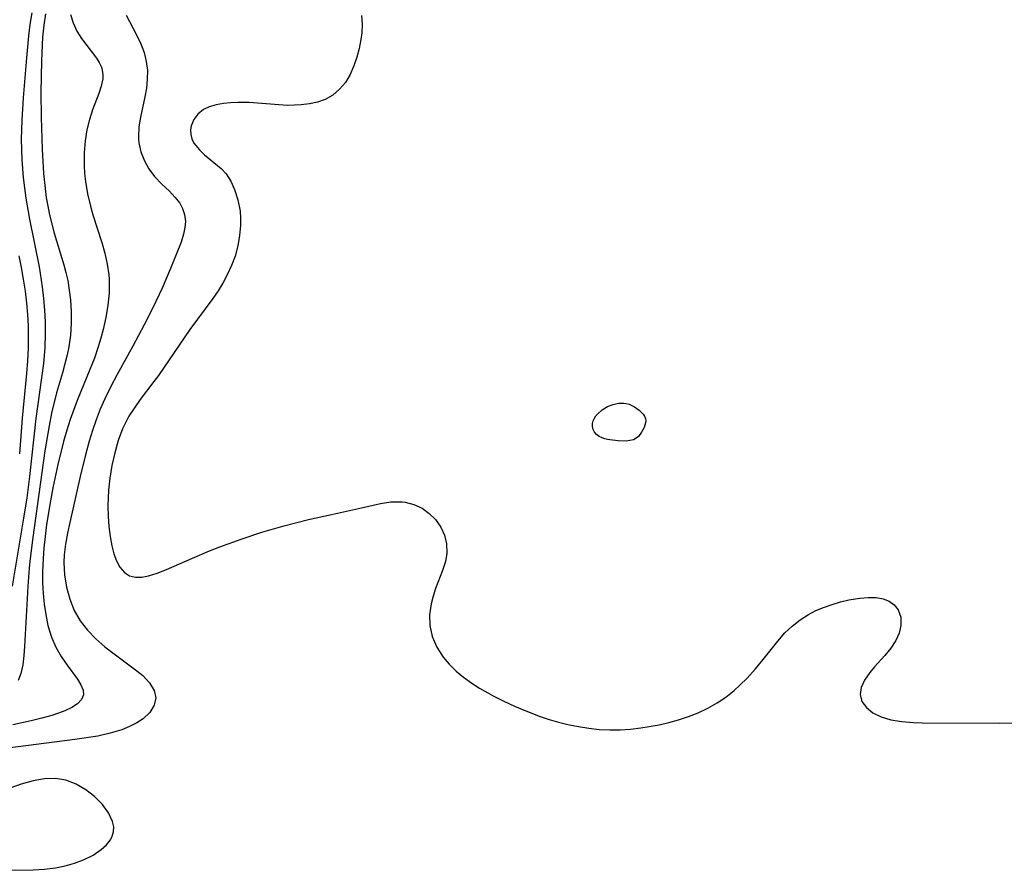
# Model space of a CAD drawing. Header units: metres. Extents: x 1073367 to 1082519, y 1569854 to 1574957.
# Tile 394 of 656: x 1076804 to 1076945, y 1573599 to 1573721. Entities that reach past the tile are written whole.
import ezdxf

# ---------------------------------------------------------------- set-up
doc = ezdxf.new("R2010")
doc.units = ezdxf.units.M
doc.layers.add('CGG_CurvaNivelLidar_v1', color=253, linetype='Continuous', lineweight=30)

msp = doc.modelspace()

# ---------------------------------------------------------------- linework, layer by layer
at = {"layer": 'CGG_CurvaNivelLidar_v1'}
for p, q in [((1076805.5381, 1573721.6437, 67), (1076805.2534, 1573719.9681, 67)), ((1076807.4766, 1573721.5205, 67.5), (1076807.22, 1573719.8693, 67.5)), ((1076811.09, 1573721.4088, 68), (1076811.4449, 1573720.2085, 68)), ((1076819.0554, 1573721.3064, 68.5), (1076820.5064, 1573718.6115, 68.5)), ((1076852.8481, 1573721.2601, 69), (1076852.9302, 1573720.0537, 69)), ((1076805.2534, 1573719.9681, 67), (1076805.0548, 1573718.3844, 67)), ((1076807.22, 1573719.8693, 67.5), (1076807.0591, 1573718.1857, 67.5)), ((1076811.4449, 1573720.2085, 68), (1076811.9755, 1573719.0533, 68)), ((1076852.9302, 1573720.0537, 69), (1076852.8667, 1573718.7732, 69)), ((1076805.0548, 1573718.3844, 67), (1076804.7488, 1573715.1904, 67)), ((1076811.9755, 1573719.0533, 68), (1076812.642, 1573717.968, 68)), ((1076820.5064, 1573718.6115, 68.5), (1076821.1716, 1573717.2066, 68.5)), ((1076852.8667, 1573718.7732, 69), (1076852.7498, 1573717.8172, 69)), ((1076807.0591, 1573718.1857, 67.5), (1076806.9008, 1573714.7538, 67.5)), ((1076812.642, 1573717.968, 68), (1076814.8084, 1573715.1682, 68)), ((1076821.1716, 1573717.2066, 68.5), (1076821.6197, 1573715.969, 68.5)), ((1076852.7498, 1573717.8172, 69), (1076852.5108, 1573716.5478, 69)), ((1076821.6197, 1573715.969, 68.5), (1076821.9358, 1573714.6954, 68.5)), ((1076852.5108, 1573716.5478, 69), (1076852.179, 1573715.2836, 69)), ((1076804.7488, 1573715.1904, 67), (1076804.2769, 1573709.4755, 67)), ((1076806.9008, 1573714.7538, 67.5), (1076806.8301, 1573710.2384, 67.5)), ((1076814.8084, 1573715.1682, 68), (1076815.201, 1573714.5222, 68)), ((1076815.201, 1573714.5222, 68), (1076815.4979, 1573713.854, 68)), ((1076821.9358, 1573714.6954, 68.5), (1076822.0981, 1573713.3988, 68.5)), ((1076852.179, 1573715.2836, 69), (1076851.7566, 1573714.0501, 69)), ((1076815.4979, 1573713.854, 68), (1076815.6173, 1573713.4469, 68)), ((1076815.6173, 1573713.4469, 68), (1076815.6813, 1573713.0941, 68)), ((1076815.6813, 1573713.0941, 68), (1076815.7095, 1573712.7466, 68)), ((1076815.7095, 1573712.7466, 68), (1076815.6919, 1573712.1993, 68)), ((1076822.0981, 1573713.3988, 68.5), (1076822.0947, 1573712.1315, 68.5)), ((1076851.205, 1573712.8106, 69), (1076850.5201, 1573711.6726, 69)), ((1076851.7566, 1573714.0501, 69), (1076851.205, 1573712.8106, 69)), ((1076815.6919, 1573712.1993, 68), (1076815.4926, 1573711.156, 68)), ((1076822.0947, 1573712.1315, 68.5), (1076821.9645, 1573710.8615, 68.5)), ((1076850.5201, 1573711.6726, 69), (1076849.6891, 1573710.6858, 69)), ((1076806.8301, 1573710.2384, 67.5), (1076806.8651, 1573706.6799, 67.5)), ((1076815.1396, 1573710.074, 68), (1076814.2493, 1573707.7497, 68)), ((1076815.4926, 1573711.156, 68), (1076815.1396, 1573710.074, 68)), ((1076821.9645, 1573710.8615, 68.5), (1076821.7463, 1573709.596, 68.5)), ((1076849.6891, 1573710.6858, 69), (1076848.7142, 1573709.8592, 69)), ((1076804.2769, 1573709.4755, 67), (1076804.08, 1573706.2723, 67)), ((1076821.7463, 1573709.596, 68.5), (1076821.1224, 1573706.6989, 68.5)), ((1076833.0375, 1573708.6503, 69), (1076831.9671, 1573708.4571, 69)), ((1076834.0344, 1573708.7578, 69), (1076833.0375, 1573708.6503, 69)), ((1076835.0748, 1573708.8076, 69), (1076834.0344, 1573708.7578, 69)), ((1076836.7181, 1573708.7747, 69), (1076835.0748, 1573708.8076, 69)), ((1076840.98, 1573708.4328, 69), (1076836.7181, 1573708.7747, 69)), ((1076845.3751, 1573708.5778, 69), (1076844.1648, 1573708.4338, 69)), ((1076846.5293, 1573708.8297, 69), (1076845.3751, 1573708.5778, 69)), ((1076847.6082, 1573709.2205, 69), (1076846.5293, 1573708.8297, 69)), ((1076848.7142, 1573709.8592, 69), (1076847.6082, 1573709.2205, 69)), ((1076814.2493, 1573707.7497, 68), (1076813.7913, 1573706.3329, 68)), ((1076829.3489, 1573707.1184, 69), (1076828.7652, 1573706.3292, 69)), ((1076830.1481, 1573707.7659, 69), (1076829.3489, 1573707.1184, 69)), ((1076830.9946, 1573708.1708, 69), (1076830.1481, 1573707.7659, 69)), ((1076831.9671, 1573708.4571, 69), (1076830.9946, 1573708.1708, 69)), ((1076842.2598, 1573708.3752, 69), (1076840.98, 1573708.4328, 69)), ((1076843.2202, 1573708.3814, 69), (1076842.2598, 1573708.3752, 69)), ((1076844.1648, 1573708.4338, 69), (1076843.2202, 1573708.3814, 69)), ((1076804.08, 1573706.2723, 67), (1076803.9953, 1573703.5236, 67)), ((1076806.8651, 1573706.6799, 67.5), (1076806.988, 1573702.0728, 67.5)), ((1076813.7913, 1573706.3329, 68), (1076813.417, 1573704.8397, 68)), ((1076821.1224, 1573706.6989, 68.5), (1076820.889, 1573705.2783, 68.5)), ((1076828.7652, 1573706.3292, 69), (1076828.4046, 1573705.4541, 69)), ((1076813.417, 1573704.8397, 68), (1076813.1545, 1573703.2869, 68)), ((1076820.889, 1573705.2783, 68.5), (1076820.8111, 1573703.8807, 68.5)), ((1076828.4046, 1573705.4541, 69), (1076828.2962, 1573704.8206, 69)), ((1076828.2962, 1573704.8206, 69), (1076828.3224, 1573704.1834, 69)), ((1076803.9953, 1573703.5236, 67), (1076804.0182, 1573702.0432, 67)), ((1076813.1545, 1573703.2869, 68), (1076813.0211, 1573701.5422, 68)), ((1076820.8111, 1573703.8807, 68.5), (1076820.8308, 1573703.4658, 68.5)), ((1076820.8308, 1573703.4658, 68.5), (1076820.8818, 1573702.9937, 68.5)), ((1076820.8818, 1573702.9937, 68.5), (1076821.1805, 1573701.6831, 68.5)), ((1076828.3224, 1573704.1834, 69), (1076828.4934, 1573703.5613, 69)), ((1076828.4934, 1573703.5613, 69), (1076828.7955, 1573702.9586, 69)), ((1076828.7955, 1573702.9586, 69), (1076829.5774, 1573701.9721, 69)), ((1076804.0182, 1573702.0432, 67), (1076804.0878, 1573700.5625, 67)), ((1076806.988, 1573702.0728, 67.5), (1076807.2033, 1573698.5871, 67.5)), ((1076813.0211, 1573701.5422, 68), (1076813.0284, 1573699.7622, 68)), ((1076821.1805, 1573701.6831, 68.5), (1076821.6753, 1573700.4285, 68.5)), ((1076829.5774, 1573701.9721, 69), (1076830.2937, 1573701.2944, 69)), ((1076804.0878, 1573700.5625, 67), (1076804.294, 1573698.0024, 67)), ((1076821.6753, 1573700.4285, 68.5), (1076822.3331, 1573699.2506, 68.5)), ((1076830.2937, 1573701.2944, 69), (1076832.6956, 1573699.3183, 69)), ((1076807.2033, 1573698.5871, 67.5), (1076807.3704, 1573696.8559, 67.5)), ((1076813.0284, 1573699.7622, 68), (1076813.0972, 1573698.6121, 68)), ((1076813.0972, 1573698.6121, 68), (1076813.2172, 1573697.4593, 68)), ((1076822.3331, 1573699.2506, 68.5), (1076823.1293, 1573698.1737, 68.5)), ((1076832.6956, 1573699.3183, 69), (1076833.4283, 1573698.5495, 69)), ((1076804.294, 1573698.0024, 67), (1076804.6587, 1573695.0557, 67)), ((1076813.2172, 1573697.4593, 68), (1076813.5108, 1573695.6683, 68)), ((1076823.1293, 1573698.1737, 68.5), (1076824.1763, 1573697.0715, 68.5)), ((1076833.4283, 1573698.5495, 69), (1076834.0963, 1573697.5093, 69)), ((1076834.0963, 1573697.5093, 69), (1076834.6277, 1573696.3133, 69)), ((1076807.3704, 1573696.8559, 67.5), (1076807.5948, 1573695.137, 67.5)), ((1076824.1763, 1573697.0715, 68.5), (1076825.2568, 1573696.0354, 68.5)), ((1076825.2568, 1573696.0354, 68.5), (1076826.0564, 1573695.197, 68.5)), ((1076834.6277, 1573696.3133, 69), (1076835.1108, 1573694.8066, 69)), ((1076804.6587, 1573695.0557, 67), (1076805.181, 1573692.0187, 67)), ((1076807.5948, 1573695.137, 67.5), (1076807.8449, 1573693.6725, 67.5)), ((1076813.5108, 1573695.6683, 68), (1076813.9283, 1573693.8939, 68)), ((1076826.0564, 1573695.197, 68.5), (1076826.7405, 1573694.3148, 68.5)), ((1076835.1108, 1573694.8066, 69), (1076835.4142, 1573693.189, 69)), ((1076807.8449, 1573693.6725, 67.5), (1076808.0583, 1573692.6345, 67.5)), ((1076813.9283, 1573693.8939, 68), (1076814.2873, 1573692.6678, 68)), ((1076826.7405, 1573694.3148, 68.5), (1076827.1601, 1573693.5667, 68.5)), ((1076827.1601, 1573693.5667, 68.5), (1076827.4472, 1573692.7104, 68.5)), ((1076835.4142, 1573693.189, 69), (1076835.4831, 1573692.1696, 69)), ((1076805.181, 1573692.0187, 67), (1076806.5493, 1573685.1698, 67)), ((1076808.0583, 1573692.6345, 67.5), (1076808.7062, 1573690.0434, 67.5)), ((1076814.2873, 1573692.6678, 68), (1076815.5646, 1573688.6915, 68)), ((1076827.4472, 1573692.7104, 68.5), (1076827.5531, 1573691.7186, 68.5)), ((1076827.5531, 1573691.7186, 68.5), (1076827.4855, 1573690.8192, 68.5)), ((1076835.4831, 1573692.1696, 69), (1076835.4716, 1573691.1262, 69)), ((1076827.4855, 1573690.8192, 68.5), (1076827.2954, 1573689.8944, 68.5)), ((1076835.4716, 1573691.1262, 69), (1076835.3434, 1573689.6708, 69)), ((1076808.7062, 1573690.0434, 67.5), (1076810.1021, 1573685.4961, 67.5)), ((1076826.9329, 1573688.7313, 68.5), (1076825.4216, 1573684.9324, 68.5)), ((1076827.2954, 1573689.8944, 68.5), (1076826.9329, 1573688.7313, 68.5)), ((1076835.3434, 1573689.6708, 69), (1076835.088, 1573688.203, 69)), ((1076815.5646, 1573688.6915, 68), (1076815.9969, 1573687.1426, 68)), ((1076835.088, 1573688.203, 69), (1076834.6992, 1573686.7416, 69)), ((1076803.6561, 1573686.7479, 66.5), (1076803.9981, 1573685.0895, 66.5)), ((1076815.9969, 1573687.1426, 68), (1076816.3471, 1573685.5871, 68)), ((1076834.6992, 1573686.7416, 69), (1076834.1957, 1573685.365, 69)), ((1076803.9981, 1573685.0895, 66.5), (1076804.298, 1573683.425, 66.5)), ((1076806.5493, 1573685.1698, 67), (1076807.0011, 1573682.3068, 67)), ((1076810.1021, 1573685.4961, 67.5), (1076810.4085, 1573684.3748, 67.5)), ((1076816.3471, 1573685.5871, 68), (1076816.581, 1573684.0247, 68)), ((1076825.4216, 1573684.9324, 68.5), (1076824.2247, 1573682.1373, 68.5)), ((1076834.1957, 1573685.365, 69), (1076833.5762, 1573684.016, 69)), ((1076804.298, 1573683.425, 66.5), (1076804.5483, 1573681.7096, 66.5)), ((1076810.4085, 1573684.3748, 67.5), (1076810.6661, 1573683.2449, 67.5)), ((1076810.6661, 1573683.2449, 67.5), (1076810.9015, 1573681.849, 67.5)), ((1076816.581, 1573684.0247, 68), (1076816.6306, 1573683.4357, 68)), ((1076816.6306, 1573683.4357, 68), (1076816.6243, 1573681.4122, 68)), ((1076833.5762, 1573684.016, 69), (1076832.9515, 1573682.8631, 69)), ((1076804.5483, 1573681.7096, 66.5), (1076804.7435, 1573679.988, 66.5)), ((1076807.0011, 1573682.3068, 67), (1076807.1946, 1573680.6392, 67)), ((1076810.9015, 1573681.849, 67.5), (1076811.0617, 1573680.4415, 67.5)), ((1076824.2247, 1573682.1373, 68.5), (1076822.8767, 1573679.3091, 68.5)), ((1076832.2612, 1573681.7353, 69), (1076831.5156, 1573680.633, 69)), ((1076832.9515, 1573682.8631, 69), (1076832.2612, 1573681.7353, 69)), ((1076807.1946, 1573680.6392, 67), (1076807.3376, 1573678.9693, 67)), ((1076811.0617, 1573680.4415, 67.5), (1076811.1706, 1573678.7596, 67.5)), ((1076816.6243, 1573681.4122, 68), (1076816.4415, 1573679.6695, 68)), ((1076831.5156, 1573680.633, 69), (1076828.2033, 1573676.1856, 69)), ((1076804.7435, 1573679.988, 66.5), (1076804.8824, 1573678.3419, 66.5)), ((1076807.3376, 1573678.9693, 67), (1076807.4269, 1573677.2988, 67)), ((1076816.4415, 1573679.6695, 68), (1076816.1378, 1573677.9244, 68)), ((1076822.8767, 1573679.3091, 68.5), (1076821.6414, 1573676.851, 68.5)), ((1076804.8824, 1573678.3419, 66.5), (1076804.9732, 1573676.6935, 66.5)), ((1076811.1706, 1573678.7596, 67.5), (1076811.1783, 1573677.0736, 67.5)), ((1076816.1378, 1573677.9244, 68), (1076815.7441, 1573676.1799, 68)), ((1076804.9732, 1573676.6935, 66.5), (1076805.011, 1573675.1079, 66.5)), ((1076807.4269, 1573677.2988, 67), (1076807.4563, 1573675.6294, 67)), ((1076811.1783, 1573677.0736, 67.5), (1076811.065, 1573675.3841, 67.5)), ((1076815.7441, 1573676.1799, 68), (1076815.422, 1573674.9488, 68)), ((1076821.6414, 1573676.851, 68.5), (1076820.0076, 1573673.777, 68.5)), ((1076828.2033, 1573676.1856, 69), (1076823.6913, 1573669.5867, 69)), ((1076805.011, 1573675.1079, 66.5), (1076804.995, 1573673.5225, 66.5)), ((1076807.4563, 1573675.6294, 67), (1076807.3934, 1573673.5593, 67)), ((1076811.065, 1573675.3841, 67.5), (1076810.8265, 1573673.7038, 67.5)), ((1076815.422, 1573674.9488, 68), (1076815.0579, 1573673.7236, 68)), ((1076804.995, 1573673.5225, 66.5), (1076804.9072, 1573671.7046, 66.5)), ((1076807.3934, 1573673.5593, 67), (1076807.1862, 1573671.3148, 67)), ((1076810.8265, 1573673.7038, 67.5), (1076810.5904, 1573672.5568, 67.5)), ((1076815.0579, 1573673.7236, 68), (1076814.494, 1573672.0896, 68)), ((1076820.0076, 1573673.777, 68.5), (1076817.7538, 1573669.7436, 68.5)), ((1076810.5904, 1573672.5568, 67.5), (1076809.9127, 1573669.9752, 67.5)), ((1076814.494, 1573672.0896, 68), (1076813.8672, 1573670.4666, 68)), ((1076804.9072, 1573671.7046, 66.5), (1076804.7618, 1573669.8882, 66.5)), ((1076807.1862, 1573671.3148, 67), (1076806.0793, 1573663.4185, 67)), ((1076813.8672, 1573670.4666, 68), (1076812.0347, 1573665.9936, 68)), ((1076804.7618, 1573669.8882, 66.5), (1076804.1315, 1573663.4387, 66.5)), ((1076809.9127, 1573669.9752, 67.5), (1076809.0821, 1573667.0814, 67.5)), ((1076817.7538, 1573669.7436, 68.5), (1076816.8403, 1573667.9972, 68.5)), ((1076823.6913, 1573669.5867, 69), (1076823.0515, 1573668.7001, 69)), ((1076816.8403, 1573667.9972, 68.5), (1076815.981, 1573666.2248, 68.5)), ((1076823.0515, 1573668.7001, 69), (1076821.0853, 1573666.1337, 69)), ((1076809.0821, 1573667.0814, 67.5), (1076808.3599, 1573664.1982, 67.5)), ((1076815.981, 1573666.2248, 68.5), (1076815.3262, 1573664.7402, 68.5)), ((1076821.0853, 1573666.1337, 69), (1076820.2359, 1573664.954, 69)), ((1076812.0347, 1573665.9936, 68), (1076811.0118, 1573663.2551, 68)), ((1076815.3262, 1573664.7402, 68.5), (1076814.7328, 1573663.2319, 68.5)), ((1076820.2359, 1573664.954, 69), (1076819.4583, 1573663.7302, 69)), ((1076887.4025, 1573664.6623, 69), (1076888.1612, 1573665.1257, 69)), ((1076888.1612, 1573665.1257, 69), (1076888.9416, 1573665.4337, 69)), ((1076888.9416, 1573665.4337, 69), (1076889.708, 1573665.5952, 69)), ((1076889.708, 1573665.5952, 69), (1076890.4746, 1573665.6244, 69)), ((1076890.4746, 1573665.6244, 69), (1076890.8486, 1573665.5756, 69)), ((1076890.8486, 1573665.5756, 69), (1076891.2509, 1573665.4616, 69)), ((1076891.2509, 1573665.4616, 69), (1076891.6393, 1573665.2967, 69)), ((1076891.6393, 1573665.2967, 69), (1076892.0129, 1573665.0941, 69)), ((1076892.0129, 1573665.0941, 69), (1076892.7039, 1573664.6108, 69)), ((1076804.1315, 1573663.4387, 66.5), (1076803.729, 1573658.3534, 66.5)), ((1076806.0793, 1573663.4185, 67), (1076805.1773, 1573655.0884, 67)), ((1076808.3599, 1573664.1982, 67.5), (1076807.9914, 1573662.3791, 67.5)), ((1076811.0118, 1573663.2551, 68), (1076810.5236, 1573661.7333, 68)), ((1076819.4583, 1573663.7302, 69), (1076818.8597, 1573662.6022, 69)), ((1076886.1085, 1573663.0697, 69), (1076886.2663, 1573663.4369, 69)), ((1076886.2663, 1573663.4369, 69), (1076886.4865, 1573663.7792, 69)), ((1076886.4865, 1573663.7792, 69), (1076886.7567, 1573664.0972, 69)), ((1076886.7567, 1573664.0972, 69), (1076887.4025, 1573664.6623, 69)), ((1076892.7039, 1573664.6108, 69), (1076893.2735, 1573664.0536, 69)), ((1076893.2735, 1573664.0536, 69), (1076893.4817, 1573663.7502, 69)), ((1076893.4817, 1573663.7502, 69), (1076893.6121, 1573663.428, 69)), ((1076893.6121, 1573663.428, 69), (1076893.6466, 1573663.1124, 69)), ((1076807.9914, 1573662.3791, 67.5), (1076807.3975, 1573658.7433, 67.5)), ((1076814.7328, 1573663.2319, 68.5), (1076814.2081, 1573661.6925, 68.5)), ((1076818.5563, 1573661.9338, 69), (1076817.9216, 1573660.2362, 69)), ((1076818.8597, 1573662.6022, 69), (1076818.5563, 1573661.9338, 69)), ((1076885.9903, 1573662.2763, 69), (1076886.0085, 1573662.6864, 69)), ((1076886.0736, 1573661.8529, 69), (1076885.9903, 1573662.2763, 69)), ((1076886.0085, 1573662.6864, 69), (1076886.1085, 1573663.0697, 69)), ((1076886.2599, 1573661.4507, 69), (1076886.0736, 1573661.8529, 69)), ((1076893.3915, 1573662.1067, 69), (1076893.0377, 1573661.4391, 69)), ((1076893.5221, 1573662.4465, 69), (1076893.3915, 1573662.1067, 69)), ((1076893.6113, 1573662.7835, 69), (1076893.5221, 1573662.4465, 69)), ((1076893.6466, 1573663.1124, 69), (1076893.6113, 1573662.7835, 69)), ((1076810.5236, 1573661.7333, 68), (1076810.0561, 1573660.1015, 68)), ((1076814.2081, 1573661.6925, 68.5), (1076813.7413, 1573660.1322, 68.5)), ((1076886.5487, 1573661.1018, 69), (1076886.2599, 1573661.4507, 69)), ((1076886.9332, 1573660.8253, 69), (1076886.5487, 1573661.1018, 69)), ((1076887.3637, 1573660.6215, 69), (1076886.9332, 1573660.8253, 69)), ((1076887.7875, 1573660.4808, 69), (1076887.3637, 1573660.6215, 69)), ((1076888.1527, 1573660.3945, 69), (1076887.7875, 1573660.4808, 69)), ((1076892.2729, 1573660.5721, 69), (1076891.8806, 1573660.3676, 69)), ((1076892.5834, 1573660.8317, 69), (1076892.2729, 1573660.5721, 69)), ((1076893.0377, 1573661.4391, 69), (1076892.5834, 1573660.8317, 69)), ((1076810.0561, 1573660.1015, 68), (1076809.2373, 1573656.7956, 68)), ((1076813.7413, 1573660.1322, 68.5), (1076813.2254, 1573658.2, 68.5)), ((1076817.9216, 1573660.2362, 69), (1076817.4181, 1573658.4752, 69)), ((1076888.5, 1573660.3585, 69), (1076888.1527, 1573660.3945, 69)), ((1076889.7001, 1573660.1884, 69), (1076888.5, 1573660.3585, 69)), ((1076890.8142, 1573660.1638, 69), (1076889.7001, 1573660.1884, 69)), ((1076891.3719, 1573660.2276, 69), (1076890.8142, 1573660.1638, 69)), ((1076891.8806, 1573660.3676, 69), (1076891.3719, 1573660.2276, 69)), ((1076807.3975, 1573658.7433, 67.5), (1076805.6772, 1573646.3396, 67.5)), ((1076813.2254, 1573658.2, 68.5), (1076812.4736, 1573655.0631, 68.5)), ((1076817.4181, 1573658.4752, 69), (1076817.0236, 1573656.6709, 69)), ((1076809.2373, 1573656.7956, 68), (1076808.5354, 1573653.4517, 68)), ((1076817.0236, 1573656.6709, 69), (1076816.7261, 1573654.841, 69)), ((1076805.1773, 1573655.0884, 67), (1076804.7822, 1573652.0158, 67)), ((1076812.4736, 1573655.0631, 68.5), (1076810.9687, 1573648.4769, 68.5)), ((1076816.7261, 1573654.841, 69), (1076816.5352, 1573653.1351, 69)), ((1076808.5354, 1573653.4517, 68), (1076808.1912, 1573651.5934, 68)), ((1076804.7822, 1573652.0158, 67), (1076804.3325, 1573649.1171, 67)), ((1076816.4575, 1573651.9996, 69), (1076816.4238, 1573650.8713, 69)), ((1076816.5352, 1573653.1351, 69), (1076816.4575, 1573651.9996, 69)), ((1076808.1912, 1573651.5934, 68), (1076807.6475, 1573648.1905, 68)), ((1076816.4238, 1573650.8713, 69), (1076816.4532, 1573649.3554, 69)), ((1076852.4126, 1573650.4743, 69), (1076855.5445, 1573651.195, 69)), ((1076855.5445, 1573651.195, 69), (1076857.0302, 1573651.4276, 69)), ((1076857.0302, 1573651.4276, 69), (1076858.6639, 1573651.4537, 69)), ((1076858.6639, 1573651.4537, 69), (1076859.1185, 1573651.3957, 69)), ((1076859.1185, 1573651.3957, 69), (1076860.3668, 1573651.0618, 69)), ((1076860.3668, 1573651.0618, 69), (1076861.524, 1573650.5117, 69)), ((1076816.4532, 1573649.3554, 69), (1076816.5613, 1573647.8767, 69)), ((1076845.2428, 1573648.8951, 69), (1076848.5493, 1573649.6445, 69)), ((1076848.5493, 1573649.6445, 69), (1076852.4126, 1573650.4743, 69)), ((1076861.524, 1573650.5117, 69), (1076862.5666, 1573649.7793, 69)), ((1076862.5666, 1573649.7793, 69), (1076863.4631, 1573648.8877, 69)), ((1076804.3325, 1573649.1171, 67), (1076802.6879, 1573639.3112, 67)), ((1076807.6475, 1573648.1905, 68), (1076807.4233, 1573646.4867, 68)), ((1076810.9687, 1573648.4769, 68.5), (1076810.6263, 1573646.923, 68.5)), ((1076816.5613, 1573647.8767, 69), (1076816.7407, 1573646.4531, 69)), ((1076840.1958, 1573647.5696, 69), (1076841.8707, 1573648.0385, 69)), ((1076841.8707, 1573648.0385, 69), (1076845.2428, 1573648.8951, 69)), ((1076863.4631, 1573648.8877, 69), (1076864.2025, 1573647.8184, 69)), ((1076864.2025, 1573647.8184, 69), (1076864.7375, 1573646.6431, 69)), ((1076805.6772, 1573646.3396, 67.5), (1076805.295, 1573643.2888, 67.5)), ((1076807.4233, 1573646.4867, 68), (1076807.2398, 1573644.7841, 68)), ((1076810.6263, 1573646.923, 68.5), (1076810.344, 1573645.3774, 68.5)), ((1076816.7407, 1573646.4531, 69), (1076816.9892, 1573645.1067, 69)), ((1076835.5777, 1573646.0843, 69), (1076838.5281, 1573647.067, 69)), ((1076838.5281, 1573647.067, 69), (1076840.1958, 1573647.5696, 69)), ((1076864.7375, 1573646.6431, 69), (1076865.0512, 1573645.4049, 69)), ((1076810.344, 1573645.3774, 68.5), (1076810.1626, 1573643.8368, 68.5)), ((1076816.9892, 1573645.1067, 69), (1076817.2754, 1573643.9969, 69)), ((1076831.0321, 1573644.3988, 69), (1076832.5275, 1573644.9781, 69)), ((1076832.5275, 1573644.9781, 69), (1076835.5777, 1573646.0843, 69)), ((1076865.0512, 1573645.4049, 69), (1076865.1073, 1573644.0923, 69)), ((1076807.2398, 1573644.7841, 68), (1076807.1229, 1573643.3076, 68)), ((1076810.1626, 1573643.8368, 68.5), (1076810.1188, 1573642.7419, 68.5)), ((1076817.2754, 1573643.9969, 69), (1076817.6586, 1573642.9717, 69)), ((1076828.5723, 1573643.3728, 69), (1076831.0321, 1573644.3988, 69)), ((1076865.1073, 1573644.0923, 69), (1076864.8835, 1573642.8528, 69)), ((1076805.295, 1573643.2888, 67.5), (1076805.1589, 1573641.9437, 67.5)), ((1076807.1229, 1573643.3076, 68), (1076807.0506, 1573641.3612, 68)), ((1076810.1188, 1573642.7419, 68.5), (1076810.2102, 1573640.9425, 68.5)), ((1076817.6586, 1573642.9717, 69), (1076818.1713, 1573642.0445, 69)), ((1076824.8389, 1573641.714, 69), (1076828.5723, 1573643.3728, 69)), ((1076864.8835, 1573642.8528, 69), (1076864.4702, 1573641.6027, 69)), ((1076805.1589, 1573641.9437, 67.5), (1076804.9487, 1573639.2593, 67.5)), ((1076807.0506, 1573641.3612, 68), (1076807.0672, 1573639.805, 68)), ((1076810.2102, 1573640.9425, 68.5), (1076810.49, 1573639.173, 68.5)), ((1076818.1713, 1573642.0445, 69), (1076818.8012, 1573641.312, 69)), ((1076818.8012, 1573641.312, 69), (1076819.5578, 1573640.8244, 69)), ((1076819.5578, 1573640.8244, 69), (1076820.3769, 1573640.6266, 69)), ((1076821.2934, 1573640.64, 69), (1076822.2868, 1573640.8224, 69)), ((1076822.2868, 1573640.8224, 69), (1076823.5294, 1573641.2033, 69)), ((1076823.5294, 1573641.2033, 69), (1076824.8389, 1573641.714, 69)), ((1076864.4702, 1573641.6027, 69), (1076863.4649, 1573639.0124, 69)), ((1076804.9487, 1573639.2593, 67.5), (1076804.4676, 1573630.6736, 67.5)), ((1076807.0672, 1573639.805, 68), (1076807.1488, 1573638.2638, 68)), ((1076820.3769, 1573640.6266, 69), (1076821.2934, 1573640.64, 69)), ((1076807.1488, 1573638.2638, 68), (1076807.2955, 1573636.7448, 68)), ((1076810.49, 1573639.173, 68.5), (1076810.9541, 1573637.4554, 68.5)), ((1076863.117, 1573637.9043, 69), (1076862.8429, 1573636.7732, 69)), ((1076863.4649, 1573639.0124, 69), (1076863.117, 1573637.9043, 69)), ((1076807.2955, 1573636.7448, 68), (1076807.5106, 1573635.257, 68)), ((1076810.9541, 1573637.4554, 68.5), (1076811.6134, 1573635.8168, 68.5)), ((1076862.8429, 1573636.7732, 69), (1076862.6187, 1573635.232, 69)), ((1076919.1737, 1573636.2883, 69), (1076920.3739, 1573636.7181, 69)), ((1076920.3739, 1573636.7181, 69), (1076921.5832, 1573637.0714, 69)), ((1076921.5832, 1573637.0714, 69), (1076922.7859, 1573637.3476, 69)), ((1076922.7859, 1573637.3476, 69), (1076924.3812, 1573637.6001, 69)), ((1076924.3812, 1573637.6001, 69), (1076925.5729, 1573637.7051, 69)), ((1076925.5729, 1573637.7051, 69), (1076926.6892, 1573637.6968, 69)), ((1076926.6892, 1573637.6968, 69), (1076927.708, 1573637.5291, 69)), ((1076927.708, 1573637.5291, 69), (1076928.5863, 1573637.1727, 69)), ((1076928.5863, 1573637.1727, 69), (1076929.3159, 1573636.6394, 69)), ((1076929.3159, 1573636.6394, 69), (1076929.8613, 1573635.9497, 69)), ((1076807.5106, 1573635.257, 68), (1076807.8308, 1573633.7, 68)), ((1076811.6134, 1573635.8168, 68.5), (1076812.452, 1573634.3488, 68.5)), ((1076862.6187, 1573635.232, 69), (1076862.6319, 1573633.702, 69)), ((1076915.7862, 1573634.4916, 69), (1076917.0035, 1573635.2616, 69)), ((1076917.0035, 1573635.2616, 69), (1076918.0712, 1573635.8132, 69)), ((1076918.0712, 1573635.8132, 69), (1076919.1737, 1573636.2883, 69)), ((1076929.8613, 1573635.9497, 69), (1076930.241, 1573634.8769, 69)), ((1076807.8308, 1573633.7, 68), (1076808.3434, 1573632.0078, 68)), ((1076812.452, 1573634.3488, 68.5), (1076813.4962, 1573633.0106, 68.5)), ((1076862.6319, 1573633.702, 69), (1076862.9801, 1573632.1088, 69)), ((1076913.6116, 1573632.6242, 69), (1076914.6507, 1573633.6104, 69)), ((1076914.6507, 1573633.6104, 69), (1076915.7862, 1573634.4916, 69)), ((1076930.268, 1573633.6676, 69), (1076930.0156, 1573632.586, 69)), ((1076930.241, 1573634.8769, 69), (1076930.268, 1573633.6676, 69)), ((1076813.4962, 1573633.0106, 68.5), (1076814.6995, 1573631.7819, 68.5)), ((1076912.5799, 1573631.4278, 69), (1076913.6116, 1573632.6242, 69)), ((1076930.0156, 1573632.586, 69), (1076929.5356, 1573631.5112, 69)), ((1076808.3434, 1573632.0078, 68), (1076808.9701, 1573630.5698, 68)), ((1076814.6995, 1573631.7819, 68.5), (1076816.007, 1573630.6425, 68.5)), ((1076862.9801, 1573632.1088, 69), (1076863.6379, 1573630.5786, 69)), ((1076910.5108, 1573628.7996, 69), (1076912.5799, 1573631.4278, 69)), ((1076929.5356, 1573631.5112, 69), (1076928.8097, 1573630.4079, 69)), ((1076804.3663, 1573629.3632, 67.5), (1076804.2125, 1573628.0201, 67.5)), ((1076804.4676, 1573630.6736, 67.5), (1076804.3663, 1573629.3632, 67.5)), ((1076808.9701, 1573630.5698, 68), (1076809.7193, 1573629.2396, 68)), ((1076816.007, 1573630.6425, 68.5), (1076817.347, 1573629.5951, 68.5)), ((1076817.347, 1573629.5951, 68.5), (1076820.6058, 1573627.1958, 68.5)), ((1076863.6379, 1573630.5786, 69), (1076864.5613, 1573629.1374, 69)), ((1076927.9414, 1573629.3507, 69), (1076926.476, 1573627.7308, 69)), ((1076928.8097, 1573630.4079, 69), (1076927.9414, 1573629.3507, 69)), ((1076804.2125, 1573628.0201, 67.5), (1076803.9365, 1573626.7691, 67.5)), ((1076809.7193, 1573629.2396, 68), (1076810.5742, 1573627.982, 68)), ((1076810.5742, 1573627.982, 68), (1076812.0536, 1573625.9714, 68)), ((1076864.5613, 1573629.1374, 69), (1076865.4309, 1573628.1088, 69)), ((1076865.4309, 1573628.1088, 69), (1076866.4162, 1573627.1458, 69)), ((1076909.375, 1573627.4494, 69), (1076910.5108, 1573628.7996, 69)), ((1076803.9365, 1573626.7691, 67.5), (1076803.5376, 1573625.7764, 67.5)), ((1076820.6058, 1573627.1958, 68.5), (1076821.4476, 1573626.4803, 68.5)), ((1076866.4162, 1573627.1458, 69), (1076867.4962, 1573626.2455, 69)), ((1076908.1825, 1573626.142, 69), (1076909.375, 1573627.4494, 69)), ((1076925.7973, 1573626.925, 69), (1076925.0547, 1573625.8526, 69)), ((1076926.476, 1573627.7308, 69), (1076925.7973, 1573626.925, 69)), ((1076812.0536, 1573625.9714, 68), (1076812.5586, 1573625.1658, 68)), ((1076812.5586, 1573625.1658, 68), (1076812.8766, 1573624.4156, 68)), ((1076821.4476, 1573626.4803, 68.5), (1076822.409, 1573625.4407, 68.5)), ((1076822.409, 1573625.4407, 68.5), (1076823.0622, 1573624.3646, 68.5)), ((1076867.4962, 1573626.2455, 69), (1076868.6552, 1573625.4082, 69)), ((1076868.6552, 1573625.4082, 69), (1076869.7783, 1573624.6912, 69)), ((1076906.3062, 1573624.3429, 69), (1076907.1498, 1573625.1121, 69)), ((1076907.1498, 1573625.1121, 69), (1076908.1825, 1573626.142, 69)), ((1076925.0547, 1573625.8526, 69), (1076924.5596, 1573624.7851, 69)), ((1076812.935, 1573623.7206, 68), (1076812.6601, 1573623.057, 68)), ((1076812.8766, 1573624.4156, 68), (1076812.935, 1573623.7206, 68)), ((1076823.0622, 1573624.3646, 68.5), (1076823.3151, 1573623.2804, 68.5)), ((1076869.7783, 1573624.6912, 69), (1076871.7429, 1573623.5646, 69)), ((1076905.1255, 1573623.4064, 69), (1076906.3062, 1573624.3429, 69)), ((1076924.5596, 1573624.7851, 69), (1076924.4069, 1573623.752, 69)), ((1076924.4069, 1573623.752, 69), (1076924.6764, 1573622.779, 69)), ((1076812.0869, 1573622.4518, 68), (1076811.2759, 1573621.9043, 68)), ((1076812.6601, 1573623.057, 68), (1076812.0869, 1573622.4518, 68)), ((1076823.3151, 1573623.2804, 68.5), (1076823.0901, 1573622.2181, 68.5)), ((1076871.7429, 1573623.5646, 69), (1076873.2607, 1573622.7953, 69)), ((1076873.2607, 1573622.7953, 69), (1076874.8199, 1573622.0789, 69)), ((1076902.5493, 1573621.8037, 69), (1076903.8698, 1573622.56, 69)), ((1076903.8698, 1573622.56, 69), (1076905.1255, 1573623.4064, 69)), ((1076924.6764, 1573622.779, 69), (1076925.3144, 1573621.8996, 69)), ((1076809.3621, 1573621.0709, 68), (1076808.3709, 1573620.7558, 68)), ((1076810.275, 1573621.417, 68), (1076809.3621, 1573621.0709, 68)), ((1076811.2759, 1573621.9043, 68), (1076810.275, 1573621.417, 68)), ((1076822.4538, 1573621.2105, 68.5), (1076821.4864, 1573620.2953, 68.5)), ((1076823.0901, 1573622.2181, 68.5), (1076822.4538, 1573621.2105, 68.5)), ((1076874.8199, 1573622.0789, 69), (1076876.4095, 1573621.4105, 69)), ((1076876.4095, 1573621.4105, 69), (1076878.4631, 1573620.6373, 69)), ((1076899.7838, 1573620.5967, 69), (1076901.1709, 1573621.1426, 69)), ((1076901.1709, 1573621.1426, 69), (1076902.5493, 1573621.8037, 69)), ((1076925.3144, 1573621.8996, 69), (1076926.2495, 1573621.1468, 69)), ((1076926.2495, 1573621.1468, 69), (1076927.4289, 1573620.5531, 69)), ((1076805.4187, 1573619.9947, 68), (1076802.7792, 1573619.4136, 68)), ((1076806.936, 1573620.3628, 68), (1076805.4187, 1573619.9947, 68)), ((1076808.3709, 1573620.7558, 68), (1076806.936, 1573620.3628, 68)), ((1076820.5857, 1573619.6958, 68.5), (1076819.5615, 1573619.1686, 68.5)), ((1076821.4864, 1573620.2953, 68.5), (1076820.5857, 1573619.6958, 68.5)), ((1076878.4631, 1573620.6373, 69), (1076879.784, 1573620.2066, 69)), ((1076879.784, 1573620.2066, 69), (1076881.1187, 1573619.8233, 69)), ((1076881.1187, 1573619.8233, 69), (1076882.4638, 1573619.487, 69)), ((1076882.4638, 1573619.487, 69), (1076883.9693, 1573619.1711, 69)), ((1076895.5635, 1573619.4338, 69), (1076896.9707, 1573619.7548, 69)), ((1076896.9707, 1573619.7548, 69), (1076898.3573, 1573620.1325, 69)), ((1076898.3573, 1573620.1325, 69), (1076899.7838, 1573620.5967, 69)), ((1076927.4289, 1573620.5531, 69), (1076928.7957, 1573620.1323, 69)), ((1076928.7957, 1573620.1323, 69), (1076930.3848, 1573619.8755, 69)), ((1076930.3848, 1573619.8755, 69), (1076932.0883, 1573619.7499, 69)), ((1076932.0883, 1573619.7499, 69), (1076933.3261, 1573619.7067, 69)), ((1076933.3261, 1573619.7067, 69), (1076944.4196, 1573619.6531, 69)), ((1076944.4196, 1573619.6531, 69), (1076946.376, 1573619.7103, 69)), ((1076816.7745, 1573618.2027, 68.5), (1076815.0046, 1573617.8098, 68.5)), ((1076818.4378, 1573618.7127, 68.5), (1076816.7745, 1573618.2027, 68.5)), ((1076819.5615, 1573619.1686, 68.5), (1076818.4378, 1573618.7127, 68.5)), ((1076883.9693, 1573619.1711, 69), (1076885.4672, 1573618.9266, 69)), ((1076885.4672, 1573618.9266, 69), (1076886.9696, 1573618.7595, 69)), ((1076886.9696, 1573618.7595, 69), (1076888.4739, 1573618.6824, 69)), ((1076888.4739, 1573618.6824, 69), (1076889.9661, 1573618.7049, 69)), ((1076889.9661, 1573618.7049, 69), (1076891.4558, 1573618.8116, 69)), ((1076891.4558, 1573618.8116, 69), (1076892.941, 1573618.985, 69)), ((1076892.941, 1573618.985, 69), (1076894.141, 1573619.1671, 69)), ((1076894.141, 1573619.1671, 69), (1076895.5635, 1573619.4338, 69)), ((1076811.6769, 1573617.3055, 68.5), (1076796.9859, 1573615.4458, 68.5)), ((1076815.0046, 1573617.8098, 68.5), (1076811.6769, 1573617.3055, 68.5)), ((1076805.6908, 1573611.3638, 69), (1076804.0078, 1573610.8753, 69)), ((1076807.3595, 1573611.6668, 69), (1076805.6908, 1573611.3638, 69)), ((1076808.9041, 1573611.6986, 69), (1076807.3595, 1573611.6668, 69)), ((1076810.4037, 1573611.4493, 69), (1076808.9041, 1573611.6986, 69)), ((1076811.9014, 1573610.8869, 69), (1076810.4037, 1573611.4493, 69)), ((1076804.0078, 1573610.8753, 69), (1076801.0115, 1573609.8553, 69)), ((1076813.2866, 1573610.0836, 69), (1076811.9014, 1573610.8869, 69)), ((1076814.5353, 1573609.1042, 69), (1076813.2866, 1573610.0836, 69)), ((1076815.6408, 1573607.9679, 69), (1076814.5353, 1573609.1042, 69)), ((1076816.5183, 1573606.7618, 69), (1076815.6408, 1573607.9679, 69)), ((1076817.102, 1573605.5423, 69), (1076816.5183, 1573606.7618, 69)), ((1076817.2742, 1573604.7932, 69), (1076817.102, 1573605.5423, 69)), ((1076817.0629, 1573603.4155, 69), (1076817.2554, 1573604.0542, 69)), ((1076817.2554, 1573604.0542, 69), (1076817.2742, 1573604.7932, 69)), ((1076816.2157, 1573602.1988, 69), (1076816.7881, 1573602.9104, 69)), ((1076816.7881, 1573602.9104, 69), (1076817.0629, 1573603.4155, 69)), ((1076814.2989, 1573600.7238, 69), (1076815.4814, 1573601.5339, 69)), ((1076815.4814, 1573601.5339, 69), (1076816.2157, 1573602.1988, 69)), ((1076811.6636, 1573599.5514, 69), (1076812.9317, 1573600.0279, 69)), ((1076812.9317, 1573600.0279, 69), (1076814.2989, 1573600.7238, 69)), ((1076800.6496, 1573598.5257, 69), (1076805.7024, 1573598.6113, 69)), ((1076805.7024, 1573598.6113, 69), (1076807.3201, 1573598.712, 69)), ((1076807.3201, 1573598.712, 69), (1076808.9016, 1573598.9002, 69)), ((1076808.9016, 1573598.9002, 69), (1076810.3134, 1573599.1757, 69)), ((1076810.3134, 1573599.1757, 69), (1076811.6636, 1573599.5514, 69))]:
    msp.add_line(p, q, dxfattribs=at)

doc.saveas('drawing.dxf')
